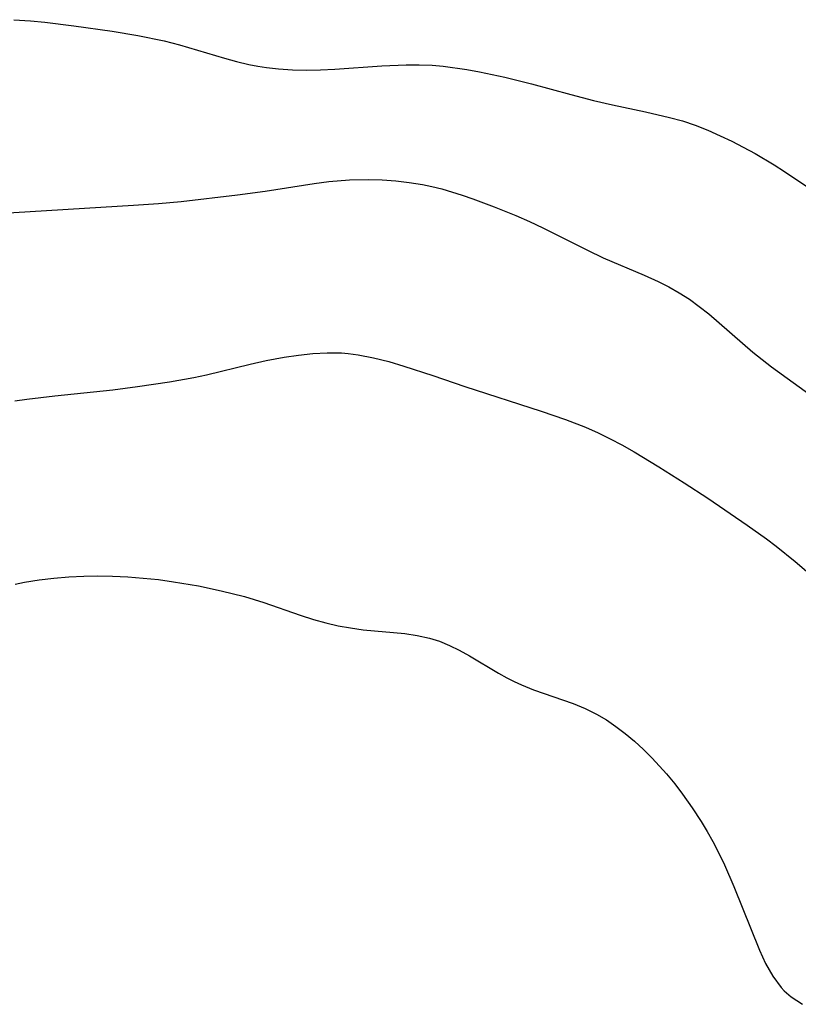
# Model space of a CAD drawing. Header units: metres. Extents: x 1073367 to 1082519, y 1569854 to 1574957.
# Tile 1052 of 1056: x 1080009 to 1080102, y 1573944 to 1574062. Entities that reach past the tile are written whole.
import ezdxf

# ---------------------------------------------------------------- set-up
doc = ezdxf.new("R2010")
doc.units = ezdxf.units.M
doc.layers.add('CGG_CurvaNivelLidar_v1', color=253, linetype='Continuous', lineweight=30)

msp = doc.modelspace()

# ---------------------------------------------------------------- linework, layer by layer
at = {"layer": 'CGG_CurvaNivelLidar_v1'}
for p, q in [((1080008.479, 1574061.5046, 80.5), (1080010.4554, 1574061.3581, 80.5)), ((1080010.4554, 1574061.3581, 80.5), (1080012.187, 1574061.1895, 80.5)), ((1080012.187, 1574061.1895, 80.5), (1080015.6434, 1574060.7806, 80.5)), ((1080015.6434, 1574060.7806, 80.5), (1080020.2296, 1574060.1439, 80.5)), ((1080020.2296, 1574060.1439, 80.5), (1080023.2843, 1574059.6263, 80.5)), ((1080023.2843, 1574059.6263, 80.5), (1080026.444, 1574058.9661, 80.5)), ((1080026.444, 1574058.9661, 80.5), (1080028.2757, 1574058.4983, 80.5)), ((1080028.2757, 1574058.4983, 80.5), (1080033.6213, 1574056.896, 80.5)), ((1080033.6213, 1574056.896, 80.5), (1080035.079, 1574056.5044, 80.5)), ((1080035.079, 1574056.5044, 80.5), (1080036.5434, 1574056.1597, 80.5)), ((1080036.5434, 1574056.1597, 80.5), (1080037.6018, 1574055.9492, 80.5)), ((1080037.6018, 1574055.9492, 80.5), (1080038.6655, 1574055.7791, 80.5)), ((1080046.7885, 1574055.5987, 80.5), (1080052.3998, 1574056.0011, 80.5)), ((1080052.3998, 1574056.0011, 80.5), (1080055.3271, 1574056.1319, 80.5)), ((1080055.3271, 1574056.1319, 80.5), (1080056.8779, 1574056.1304, 80.5)), ((1080056.8779, 1574056.1304, 80.5), (1080058.4237, 1574056.0595, 80.5)), ((1080058.4237, 1574056.0595, 80.5), (1080059.722, 1574055.9381, 80.5)), ((1080059.722, 1574055.9381, 80.5), (1080062.5431, 1574055.5387, 80.5)), ((1080038.6655, 1574055.7791, 80.5), (1080040.0654, 1574055.6261, 80.5)), ((1080040.0654, 1574055.6261, 80.5), (1080041.7343, 1574055.5256, 80.5)), ((1080041.7343, 1574055.5256, 80.5), (1080043.4134, 1574055.4948, 80.5)), ((1080043.4134, 1574055.4948, 80.5), (1080045.0993, 1574055.522, 80.5)), ((1080045.0993, 1574055.522, 80.5), (1080046.7885, 1574055.5987, 80.5)), ((1080062.5431, 1574055.5387, 80.5), (1080064.0671, 1574055.2699, 80.5)), ((1080064.0671, 1574055.2699, 80.5), (1080067.1052, 1574054.6337, 80.5)), ((1080067.1052, 1574054.6337, 80.5), (1080070.296, 1574053.8318, 80.5)), ((1080070.296, 1574053.8318, 80.5), (1080074.966, 1574052.558, 80.5)), ((1080074.966, 1574052.558, 80.5), (1080077.6808, 1574051.8524, 80.5)), ((1080077.6808, 1574051.8524, 80.5), (1080079.9502, 1574051.3352, 80.5)), ((1080079.9502, 1574051.3352, 80.5), (1080083.9049, 1574050.505, 80.5)), ((1080083.9049, 1574050.505, 80.5), (1080086.7709, 1574049.8356, 80.5)), ((1080086.7709, 1574049.8356, 80.5), (1080088.2969, 1574049.4049, 80.5)), ((1080088.2969, 1574049.4049, 80.5), (1080089.8258, 1574048.8873, 80.5)), ((1080089.8258, 1574048.8873, 80.5), (1080091.3304, 1574048.297, 80.5)), ((1080091.3304, 1574048.297, 80.5), (1080092.8131, 1574047.6456, 80.5)), ((1080092.8131, 1574047.6456, 80.5), (1080094.1933, 1574046.9827, 80.5)), ((1080094.1933, 1574046.9827, 80.5), (1080095.5563, 1574046.2804, 80.5)), ((1080095.5563, 1574046.2804, 80.5), (1080096.9757, 1574045.5033, 80.5)), ((1080096.9757, 1574045.5033, 80.5), (1080099.2533, 1574044.1577, 80.5)), ((1080099.2533, 1574044.1577, 80.5), (1080100.473, 1574043.375, 80.5)), ((1080100.473, 1574043.375, 80.5), (1080105.0618, 1574040.2711, 80.5)), ((1080038.5004, 1574041.0337, 80), (1080044.3505, 1574041.9353, 80)), ((1080044.3505, 1574041.9353, 80), (1080046.1044, 1574042.1603, 80)), ((1080046.1044, 1574042.1603, 80), (1080048.5696, 1574042.3718, 80)), ((1080048.5696, 1574042.3718, 80), (1080050.8535, 1574042.4188, 80)), ((1080050.8535, 1574042.4188, 80), (1080052.4642, 1574042.3707, 80)), ((1080052.4642, 1574042.3707, 80), (1080054.0707, 1574042.2575, 80)), ((1080054.0707, 1574042.2575, 80), (1080055.6697, 1574042.0765, 80)), ((1080055.6697, 1574042.0765, 80), (1080057.2579, 1574041.8206, 80)), ((1080057.2579, 1574041.8206, 80), (1080058.3835, 1574041.5868, 80)), ((1080035.1734, 1574040.5687, 80), (1080038.5004, 1574041.0337, 80)), ((1080058.3835, 1574041.5868, 80), (1080059.559, 1574041.2954, 80)), ((1080059.559, 1574041.2954, 80), (1080062.0061, 1574040.558, 80)), ((1080022.7668, 1574039.3545, 80), (1080025.7492, 1574039.565, 80)), ((1080025.7492, 1574039.565, 80), (1080028.4647, 1574039.8033, 80)), ((1080028.4647, 1574039.8033, 80), (1080035.1734, 1574040.5687, 80)), ((1080062.0061, 1574040.558, 80), (1080063.2791, 1574040.1206, 80)), ((1080063.2791, 1574040.1206, 80), (1080065.8443, 1574039.1677, 80)), ((1080005.3741, 1574038.2957, 80), (1080022.7668, 1574039.3545, 80)), ((1080065.8443, 1574039.1677, 80), (1080068.4194, 1574038.123, 80)), ((1080068.4194, 1574038.123, 80), (1080070.0413, 1574037.4055, 80)), ((1080070.0413, 1574037.4055, 80), (1080071.6456, 1574036.6505, 80)), ((1080071.6456, 1574036.6505, 80), (1080076.9604, 1574033.9774, 80)), ((1080076.9604, 1574033.9774, 80), (1080078.8354, 1574033.0791, 80)), ((1080078.8354, 1574033.0791, 80), (1080083.7362, 1574030.9827, 80)), ((1080083.7362, 1574030.9827, 80), (1080085.3984, 1574030.2358, 80)), ((1080085.3984, 1574030.2358, 80), (1080086.6814, 1574029.5971, 80)), ((1080086.6814, 1574029.5971, 80), (1080087.927, 1574028.8961, 80)), ((1080087.927, 1574028.8961, 80), (1080089.1405, 1574028.111, 80)), ((1080089.1405, 1574028.111, 80), (1080090.3142, 1574027.2597, 80)), ((1080090.3142, 1574027.2597, 80), (1080091.4563, 1574026.3568, 80)), ((1080091.4563, 1574026.3568, 80), (1080096.7133, 1574021.8101, 80)), ((1080096.7133, 1574021.8101, 80), (1080098.9271, 1574020.0398, 80)), ((1080036.7142, 1574020.37, 79.5), (1080038.6141, 1574020.7962, 79.5)), ((1080038.6141, 1574020.7962, 79.5), (1080040.7519, 1574021.1886, 79.5)), ((1080040.7519, 1574021.1886, 79.5), (1080042.4704, 1574021.4392, 79.5)), ((1080042.4704, 1574021.4392, 79.5), (1080044.1877, 1574021.6213, 79.5)), ((1080044.1877, 1574021.6213, 79.5), (1080045.9009, 1574021.7149, 79.5)), ((1080045.9009, 1574021.7149, 79.5), (1080047.6068, 1574021.6937, 79.5)), ((1080047.6068, 1574021.6937, 79.5), (1080048.3889, 1574021.6365, 79.5)), ((1080048.3889, 1574021.6365, 79.5), (1080049.6033, 1574021.4828, 79.5)), ((1080049.6033, 1574021.4828, 79.5), (1080051.4248, 1574021.1268, 79.5)), ((1080051.4248, 1574021.1268, 79.5), (1080053.2382, 1574020.6625, 79.5)), ((1080053.2382, 1574020.6625, 79.5), (1080055.0487, 1574020.1287, 79.5)), ((1080031.4997, 1574019.0944, 79.5), (1080036.7142, 1574020.37, 79.5)), ((1080055.0487, 1574020.1287, 79.5), (1080058.5084, 1574019.0071, 79.5)), ((1080098.9271, 1574020.0398, 80), (1080104.0934, 1574016.3066, 80)), ((1080027.0552, 1574018.2439, 79.5), (1080029.9651, 1574018.7716, 79.5)), ((1080029.9651, 1574018.7716, 79.5), (1080031.4997, 1574019.0944, 79.5)), ((1080058.5084, 1574019.0071, 79.5), (1080062.3152, 1574017.7057, 79.5)), ((1080013.3856, 1574016.5938, 79.5), (1080020.3184, 1574017.301, 79.5)), ((1080020.3184, 1574017.301, 79.5), (1080023.2444, 1574017.6729, 79.5)), ((1080023.2444, 1574017.6729, 79.5), (1080027.0552, 1574018.2439, 79.5)), ((1080062.3152, 1574017.7057, 79.5), (1080071.454, 1574014.7363, 79.5)), ((1080008.5879, 1574015.9745, 79.5), (1080010.0479, 1574016.1965, 79.5)), ((1080010.0479, 1574016.1965, 79.5), (1080013.3856, 1574016.5938, 79.5)), ((1080071.454, 1574014.7363, 79.5), (1080074.3267, 1574013.75, 79.5)), ((1080074.3267, 1574013.75, 79.5), (1080076.7086, 1574012.8301, 79.5)), ((1080076.7086, 1574012.8301, 79.5), (1080078.2366, 1574012.1569, 79.5)), ((1080078.2366, 1574012.1569, 79.5), (1080079.6579, 1574011.4564, 79.5)), ((1080079.6579, 1574011.4564, 79.5), (1080081.0561, 1574010.7064, 79.5)), ((1080081.0561, 1574010.7064, 79.5), (1080082.5185, 1574009.873, 79.5)), ((1080082.5185, 1574009.873, 79.5), (1080085.4897, 1574008.0908, 79.5)), ((1080085.4897, 1574008.0908, 79.5), (1080088.509, 1574006.2006, 79.5)), ((1080088.509, 1574006.2006, 79.5), (1080091.3296, 1574004.3563, 79.5)), ((1080091.3296, 1574004.3563, 79.5), (1080096.0423, 1574001.1227, 79.5)), ((1080096.0423, 1574001.1227, 79.5), (1080098.3223, 1573999.4863, 79.5)), ((1080098.3223, 1573999.4863, 79.5), (1080099.4879, 1573998.6015, 79.5)), ((1080099.4879, 1573998.6015, 79.5), (1080101.7718, 1573996.7691, 79.5)), ((1080101.7718, 1573996.7691, 79.5), (1080103.1173, 1573995.638, 79.5)), ((1080011.5124, 1573994.5852, 79), (1080013.2777, 1573994.7985, 79)), ((1080013.2777, 1573994.7985, 79), (1080015.0519, 1573994.951, 79)), ((1080015.0519, 1573994.951, 79), (1080016.8321, 1573995.0447, 79)), ((1080016.8321, 1573995.0447, 79), (1080018.4979, 1573995.0776, 79)), ((1080018.4979, 1573995.0776, 79), (1080020.2595, 1573995.0536, 79)), ((1080020.2595, 1573995.0536, 79), (1080022.09, 1573994.9631, 79)), ((1080022.09, 1573994.9631, 79), (1080023.9182, 1573994.8153, 79)), ((1080023.9182, 1573994.8153, 79), (1080025.7425, 1573994.6188, 79)), ((1080008.6409, 1573994.0814, 79), (1080009.7595, 1573994.3039, 79)), ((1080009.7595, 1573994.3039, 79), (1080011.5124, 1573994.5852, 79)), ((1080025.7425, 1573994.6188, 79), (1080027.5611, 1573994.3777, 79)), ((1080027.5611, 1573994.3777, 79), (1080030.5395, 1573993.8756, 79)), ((1080030.5395, 1573993.8756, 79), (1080033.2522, 1573993.3011, 79)), ((1080033.2522, 1573993.3011, 79), (1080036.0026, 1573992.5942, 79)), ((1080036.0026, 1573992.5942, 79), (1080038.3454, 1573991.8883, 79)), ((1080038.3454, 1573991.8883, 79), (1080042.6838, 1573990.3966, 79)), ((1080042.6838, 1573990.3966, 79), (1080044.2736, 1573989.8798, 79)), ((1080044.2736, 1573989.8798, 79), (1080045.7287, 1573989.4687, 79)), ((1080045.7287, 1573989.4687, 79), (1080047.1938, 1573989.1226, 79)), ((1080047.1938, 1573989.1226, 79), (1080048.6663, 1573988.8485, 79)), ((1080048.6663, 1573988.8485, 79), (1080050.1943, 1573988.6431, 79)), ((1080050.1943, 1573988.6431, 79), (1080055.1613, 1573988.17, 79)), ((1080055.1613, 1573988.17, 79), (1080056.6443, 1573987.9598, 79)), ((1080056.6443, 1573987.9598, 79), (1080058.0931, 1573987.6434, 79)), ((1080058.0931, 1573987.6434, 79), (1080059.3052, 1573987.2564, 79)), ((1080059.3052, 1573987.2564, 79), (1080060.4873, 1573986.7725, 79)), ((1080060.4873, 1573986.7725, 79), (1080061.6413, 1573986.2087, 79)), ((1080061.6413, 1573986.2087, 79), (1080062.8859, 1573985.5141, 79)), ((1080062.8859, 1573985.5141, 79), (1080066.3352, 1573983.4339, 79)), ((1080066.3352, 1573983.4339, 79), (1080067.3475, 1573982.8749, 79)), ((1080067.3475, 1573982.8749, 79), (1080068.2147, 1573982.441, 79)), ((1080068.2147, 1573982.441, 79), (1080069.1001, 1573982.0395, 79)), ((1080069.1001, 1573982.0395, 79), (1080070.5345, 1573981.4642, 79)), ((1080070.5345, 1573981.4642, 79), (1080075.274, 1573979.8101, 79)), ((1080075.274, 1573979.8101, 79), (1080076.6815, 1573979.2287, 79)), ((1080076.6815, 1573979.2287, 79), (1080078.0481, 1573978.555, 79)), ((1080078.0481, 1573978.555, 79), (1080079.2226, 1573977.8632, 79)), ((1080079.2226, 1573977.8632, 79), (1080080.3569, 1573977.0943, 79)), ((1080080.3569, 1573977.0943, 79), (1080081.4544, 1573976.2597, 79)), ((1080081.4544, 1573976.2597, 79), (1080082.5659, 1573975.3254, 79)), ((1080082.5659, 1573975.3254, 79), (1080083.641, 1573974.3367, 79)), ((1080083.641, 1573974.3367, 79), (1080084.6796, 1573973.2993, 79)), ((1080084.6796, 1573973.2993, 79), (1080086.3886, 1573971.4062, 79)), ((1080086.3886, 1573971.4062, 79), (1080087.3751, 1573970.212, 79)), ((1080087.3751, 1573970.212, 79), (1080088.3258, 1573968.9844, 79)), ((1080088.3258, 1573968.9844, 79), (1080089.4757, 1573967.3772, 79)), ((1080089.4757, 1573967.3772, 79), (1080090.5545, 1573965.718, 79)), ((1080090.5545, 1573965.718, 79), (1080091.253, 1573964.5429, 79)), ((1080091.253, 1573964.5429, 79), (1080091.9162, 1573963.3462, 79)), ((1080091.9162, 1573963.3462, 79), (1080092.6304, 1573961.9642, 79)), ((1080092.6304, 1573961.9642, 79), (1080093.3061, 1573960.5632, 79)), ((1080093.3061, 1573960.5632, 79), (1080094.4403, 1573957.9834, 79)), ((1080094.4403, 1573957.9834, 79), (1080097.4893, 1573950.3744, 79)), ((1080097.4893, 1573950.3744, 79), (1080098.232, 1573948.7519, 79)), ((1080098.232, 1573948.7519, 79), (1080099.0753, 1573947.2458, 79)), ((1080099.0753, 1573947.2458, 79), (1080100.0798, 1573945.9051, 79)), ((1080100.0798, 1573945.9051, 79), (1080100.4514, 1573945.5154, 79)), ((1080100.4514, 1573945.5154, 79), (1080101.2831, 1573944.7925, 79)), ((1080101.2831, 1573944.7925, 79), (1080102.6208, 1573943.8967, 79))]:
    msp.add_line(p, q, dxfattribs=at)

doc.saveas('drawing.dxf')
